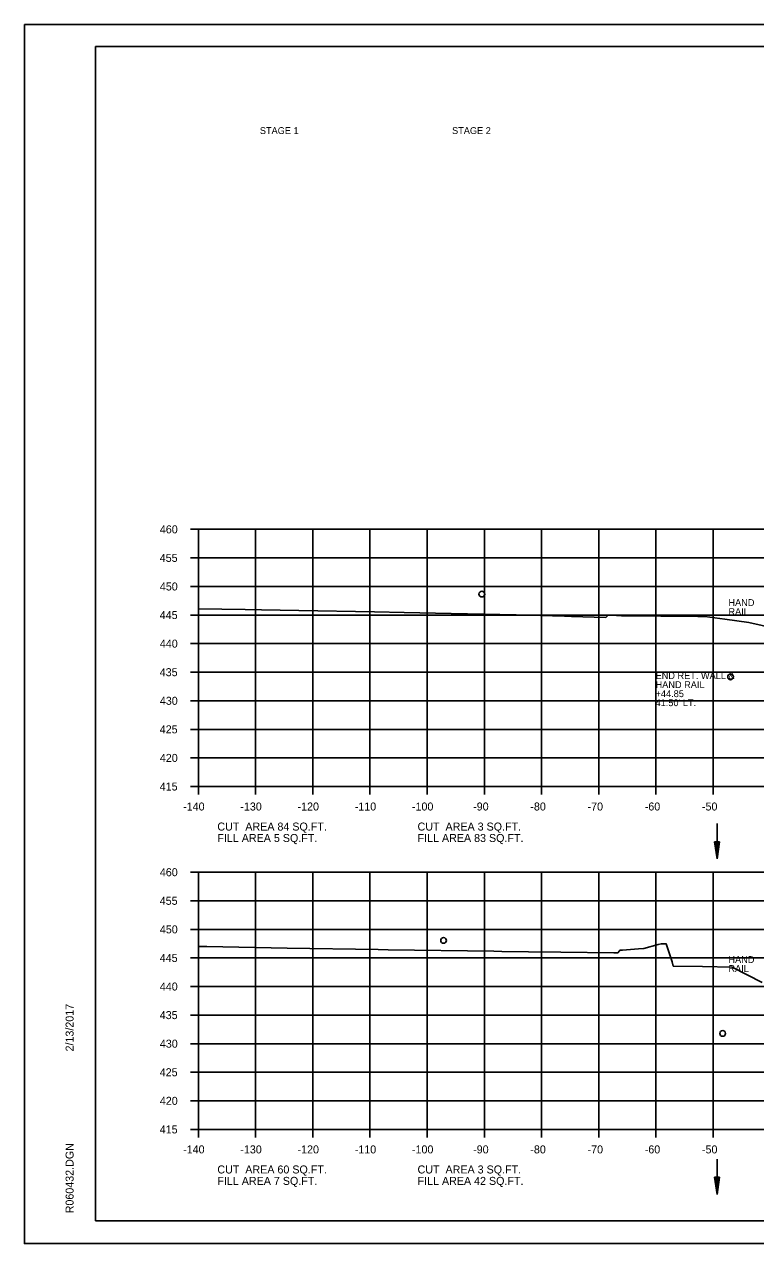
# Model space of a CAD drawing. Extents: x 1538688 to 1540766, y 656250 to 671912.
# Drawn here: x 1538687.8 to 1538815.6, y 664018.1 to 664231.4 of the extents above; entities that cross this region are included whole.
import ezdxf

# ---------------------------------------------------------------- set-up
doc = ezdxf.new("R2010")
doc.units = 0
for name, color, linetype in [('15', 7, 'Continuous'), ('18', 7, 'Continuous'), ('22', 7, 'Continuous'), ('26', 7, 'Continuous'), ('39', 7, 'Continuous'), ('41', 7, 'Continuous'), ('7', 7, 'Continuous'), ('Borings', 7, 'Continuous'), ('Default', 7, 'Continuous'), ('Horizontal Alignment', 7, 'Continuous'), ('RipRap', 7, 'Continuous')]:
    doc.layers.add(name, color=color, linetype=linetype)

msp = doc.modelspace()

# ---------------------------------------------------------------- linework, layer by layer
at = {"layer": '15'}
for p, q in [((1538808.41, 664088.37), (1538808.86, 664085.37)), ((1538808.41, 664088.37), (1538809.31, 664088.37)), ((1538808.48, 664088.37), (1538808.86, 664085.87)), ((1538808.56, 664088.37), (1538808.86, 664086.38)), ((1538808.63, 664088.37), (1538808.86, 664086.88)), ((1538808.71, 664088.37), (1538808.86, 664087.39)), ((1538808.79, 664088.37), (1538808.86, 664087.89)), ((1538809.31, 664088.37), (1538808.86, 664085.37)), ((1538809, 664088.37), (1538808.86, 664087.39)), ((1538809.16, 664088.37), (1538808.86, 664086.38)), ((1538809.23, 664088.37), (1538808.86, 664085.87)), ((1538809.08, 664088.37), (1538808.86, 664086.88)), ((1538808.93, 664088.37), (1538808.86, 664087.89)), ((1538808.41, 664029.68), (1538808.86, 664026.68)), ((1538808.41, 664029.68), (1538809.31, 664029.68)), ((1538808.48, 664029.68), (1538808.86, 664027.18)), ((1538808.56, 664029.68), (1538808.86, 664027.69)), ((1538808.63, 664029.68), (1538808.86, 664028.19)), ((1538808.71, 664029.68), (1538808.86, 664028.7)), ((1538808.79, 664029.68), (1538808.86, 664029.2)), ((1538809.31, 664029.68), (1538808.86, 664026.68)), ((1538809, 664029.68), (1538808.86, 664028.7)), ((1538809.16, 664029.68), (1538808.86, 664027.69)), ((1538809.23, 664029.68), (1538808.86, 664027.18)), ((1538809.08, 664029.68), (1538808.86, 664028.19)), ((1538808.93, 664029.68), (1538808.86, 664029.2))]:
    msp.add_line(p, q, dxfattribs=at)
at = {"layer": '18'}
for points in [[(1538718.18, 664129.13), (1538726.38, 664129.02), (1538729.23, 664128.98), (1538735.75, 664128.87), (1538748.99, 664128.62), (1538754.18, 664128.51), (1538762.37, 664128.3), (1538773.75, 664128.06), (1538782.19, 664127.84), (1538783.39, 664127.82), (1538787.4, 664127.66), (1538787.4, 664127.66), (1538789.39, 664127.6), (1538789.76, 664127.97), (1538789.83, 664128.04), (1538790.3, 664128.02), (1538790.41, 664128.02), (1538792.14, 664127.92), (1538792.58, 664127.9), (1538805.5, 664127.8), (1538806.72, 664127.82), (1538810.23, 664127.35), (1538814.43, 664126.72), (1538821.91, 664125.08)], [(1538718.18, 664070.06), (1538719.68, 664070.04), (1538733.73, 664069.77), (1538749.59, 664069.51), (1538751.38, 664069.48), (1538769.83, 664069.22), (1538771.23, 664069.19), (1538775.9, 664069.11), (1538781.57, 664069.07), (1538790.82, 664068.95), (1538791.53, 664068.95), (1538791.81, 664069.3), (1538791.89, 664069.4), (1538792.24, 664069.4), (1538792.34, 664069.4), (1538795.13, 664069.63), (1538796.04, 664069.71), (1538798.58, 664070.42), (1538799.09, 664070.52), (1538799.83, 664070.52), (1538799.99, 664070.52), (1538800.99, 664067.38), (1538801.2, 664066.64), (1538806.29, 664066.53), (1538811.5, 664066.44), (1538816.74, 664063.73)]]:
    msp.add_lwpolyline(points, dxfattribs=at)
at = {"layer": '22'}
for p, q in [((1538718.18, 664143.05), (1538998.18, 664143.05)), ((1538718.18, 664098.05), (1538718.18, 664143.05)), ((1538728.18, 664098.05), (1538728.18, 664143.05)), ((1538738.18, 664098.05), (1538738.18, 664143.05)), ((1538748.18, 664098.05), (1538748.18, 664143.05)), ((1538758.18, 664098.05), (1538758.18, 664143.05)), ((1538768.18, 664098.05), (1538768.18, 664143.05)), ((1538778.18, 664098.05), (1538778.18, 664143.05)), ((1538788.18, 664098.05), (1538788.18, 664143.05)), ((1538798.18, 664098.05), (1538798.18, 664143.05)), ((1538808.18, 664098.05), (1538808.18, 664143.05)), ((1538718.18, 664138.05), (1538998.18, 664138.05)), ((1538718.18, 664133.05), (1538998.18, 664133.05)), ((1538718.18, 664128.05), (1538998.18, 664128.05)), ((1538718.18, 664123.05), (1538998.18, 664123.05)), ((1538718.18, 664118.05), (1538998.18, 664118.05)), ((1538718.18, 664113.05), (1538998.18, 664113.05)), ((1538718.18, 664108.05), (1538998.18, 664108.05)), ((1538718.18, 664103.05), (1538998.18, 664103.05)), ((1538718.18, 664098.05), (1538998.18, 664098.05)), ((1538718.18, 664083.05), (1538998.18, 664083.05)), ((1538718.18, 664038.05), (1538718.18, 664083.05)), ((1538728.18, 664038.05), (1538728.18, 664083.05)), ((1538738.18, 664038.05), (1538738.18, 664083.05)), ((1538748.18, 664038.05), (1538748.18, 664083.05)), ((1538758.18, 664038.05), (1538758.18, 664083.05)), ((1538768.18, 664038.05), (1538768.18, 664083.05)), ((1538778.18, 664038.05), (1538778.18, 664083.05)), ((1538788.18, 664038.05), (1538788.18, 664083.05)), ((1538798.18, 664038.05), (1538798.18, 664083.05)), ((1538808.18, 664038.05), (1538808.18, 664083.05)), ((1538718.18, 664078.05), (1538998.18, 664078.05)), ((1538718.18, 664073.05), (1538998.18, 664073.05)), ((1538718.18, 664068.05), (1538998.18, 664068.05)), ((1538718.18, 664063.05), (1538998.18, 664063.05)), ((1538718.18, 664058.05), (1538998.18, 664058.05)), ((1538718.18, 664053.05), (1538998.18, 664053.05)), ((1538718.18, 664048.05), (1538998.18, 664048.05)), ((1538718.18, 664043.05), (1538998.18, 664043.05)), ((1538718.18, 664038.05), (1538998.18, 664038.05))]:
    msp.add_line(p, q, dxfattribs=at)
at = {"layer": '26'}
for p, q in [((1538687.78, 664231.4), (1539021.11, 664231.4)), ((1538687.78, 664018.07), (1539021.11, 664018.07))]:
    msp.add_line(p, q, dxfattribs=at)
msp.add_lwpolyline([(1538687.77, 664231.4), (1539021.11, 664231.4), (1539021.11, 664018.07), (1538687.77, 664018.07)], close=True, dxfattribs=at)
for centre in [(1538767.74, 664131.72), (1538811.23, 664117.22), (1538761.05, 664071.11), (1538809.84, 664054.85)]:
    msp.add_circle(centre, 0.5, dxfattribs=at)
at = {"layer": '39'}
for p, q in [((1538808.86, 664091.55), (1538808.86, 664085.37)), ((1538808.86, 664032.86), (1538808.86, 664026.68))]:
    msp.add_line(p, q, dxfattribs=at)
at = {"layer": 'Borings'}
for p, q in [((1538716.78, 664143.05), (1538718.18, 664143.05)), ((1538718.18, 664098.05), (1538718.18, 664143.05)), ((1538716.78, 664138.05), (1538718.18, 664138.05)), ((1538716.78, 664133.05), (1538718.18, 664133.05)), ((1538716.78, 664128.05), (1538718.18, 664128.05)), ((1538716.78, 664123.05), (1538718.18, 664123.05)), ((1538716.78, 664118.05), (1538718.18, 664118.05)), ((1538716.78, 664113.05), (1538718.18, 664113.05)), ((1538716.78, 664108.05), (1538718.18, 664108.05)), ((1538716.78, 664103.05), (1538718.18, 664103.05)), ((1538716.78, 664098.05), (1538718.18, 664098.05)), ((1538718.18, 664098.05), (1538998.18, 664098.05)), ((1538718.18, 664096.65), (1538718.18, 664098.05)), ((1538728.18, 664096.65), (1538728.18, 664098.05)), ((1538738.18, 664096.65), (1538738.18, 664098.05)), ((1538748.18, 664096.65), (1538748.18, 664098.05)), ((1538758.18, 664096.65), (1538758.18, 664098.05)), ((1538768.18, 664096.65), (1538768.18, 664098.05)), ((1538778.18, 664096.65), (1538778.18, 664098.05)), ((1538788.18, 664096.65), (1538788.18, 664098.05)), ((1538798.18, 664096.65), (1538798.18, 664098.05)), ((1538808.18, 664096.65), (1538808.18, 664098.05)), ((1538716.78, 664083.05), (1538718.18, 664083.05)), ((1538718.18, 664038.05), (1538718.18, 664083.05)), ((1538716.78, 664078.05), (1538718.18, 664078.05)), ((1538716.78, 664073.05), (1538718.18, 664073.05)), ((1538716.78, 664068.05), (1538718.18, 664068.05)), ((1538716.78, 664063.05), (1538718.18, 664063.05)), ((1538716.78, 664058.05), (1538718.18, 664058.05)), ((1538716.78, 664053.05), (1538718.18, 664053.05)), ((1538716.78, 664048.05), (1538718.18, 664048.05)), ((1538716.78, 664043.05), (1538718.18, 664043.05)), ((1538716.78, 664038.05), (1538718.18, 664038.05)), ((1538718.18, 664038.05), (1538998.18, 664038.05)), ((1538718.18, 664036.65), (1538718.18, 664038.05)), ((1538728.18, 664036.65), (1538728.18, 664038.05)), ((1538738.18, 664036.65), (1538738.18, 664038.05)), ((1538748.18, 664036.65), (1538748.18, 664038.05)), ((1538758.18, 664036.65), (1538758.18, 664038.05)), ((1538768.18, 664036.65), (1538768.18, 664038.05)), ((1538778.18, 664036.65), (1538778.18, 664038.05)), ((1538788.18, 664036.65), (1538788.18, 664038.05)), ((1538798.18, 664036.65), (1538798.18, 664038.05)), ((1538808.18, 664036.65), (1538808.18, 664038.05))]:
    msp.add_line(p, q, dxfattribs=at)
at = {"layer": 'RipRap'}
for p, q in [((1538700.18, 664227.51), (1539016.36, 664227.51)), ((1538700.18, 664022.05), (1538700.18, 664227.51)), ((1538700.18, 664022.05), (1538700.18, 664022.05)), ((1539016.36, 664022.05), (1538700.18, 664022.05))]:
    msp.add_line(p, q, dxfattribs=at)

# ---------------------------------------------------------------- texts
at = {"layer": '41'}
for s, p in [('HAND', (1538810.85, 664129.63)), ('RAIL', (1538810.85, 664128.05)), ('HAND', (1538810.85, 664067.17)), ('RAIL', (1538810.85, 664065.59))]:
    msp.add_text(s, height=1.2, dxfattribs=at).set_placement(p)
at = {"layer": '7'}
for s, p in [('END RET. WALL &', (1538798.11, 664116.86)), ('HAND RAIL', (1538798.11, 664115.27)), ('+44.85', (1538798.11, 664113.69)), ("41.50' LT.", (1538798.11, 664112.11))]:
    msp.add_text(s, height=1.2, dxfattribs=at).set_placement(p)
at = {"layer": 'Default'}
for s, p in [('STAGE 1', (1538728.93, 664212.22)), ('STAGE 2', (1538762.53, 664212.22))]:
    msp.add_text(s, height=1.2, dxfattribs=at).set_placement(p)
at = {"layer": 'Horizontal Alignment'}
for s, p in [('460', (1538711.45, 664142.35)), ('455', (1538711.43, 664137.35)), ('450', (1538711.45, 664132.35)), ('445', (1538711.43, 664127.35)), ('440', (1538711.45, 664122.35)), ('435', (1538711.43, 664117.35)), ('430', (1538711.45, 664112.35)), ('425', (1538711.43, 664107.35)), ('420', (1538711.45, 664102.35)), ('415', (1538711.43, 664097.35)), ('-140', (1538715.52, 664093.85)), ('-130', (1538725.52, 664093.85)), ('-120', (1538735.52, 664093.85)), ('-110', (1538745.52, 664093.85)), ('-100', (1538755.52, 664093.85)), ('-90', (1538766.22, 664093.85)), ('-80', (1538776.22, 664093.85)), ('-70', (1538786.22, 664093.85)), ('-60', (1538796.22, 664093.85)), ('-50', (1538806.22, 664093.85)), ('CUT  AREA 84 SQ.FT.', (1538721.5, 664090.34)), ('CUT  AREA 3 SQ.FT.', (1538756.5, 664090.34)), ('FILL AREA 5 SQ.FT.', (1538721.5, 664088.34)), ('FILL AREA 83 SQ.FT.', (1538756.5, 664088.34)), ('460', (1538711.45, 664082.35)), ('455', (1538711.43, 664077.35)), ('450', (1538711.45, 664072.35)), ('445', (1538711.43, 664067.35)), ('440', (1538711.45, 664062.35)), ('435', (1538711.43, 664057.35)), ('430', (1538711.45, 664052.35)), ('425', (1538711.43, 664047.35)), ('420', (1538711.45, 664042.35)), ('415', (1538711.43, 664037.35)), ('-140', (1538715.52, 664033.85)), ('-130', (1538725.52, 664033.85)), ('-120', (1538735.52, 664033.85)), ('-110', (1538745.52, 664033.85)), ('-100', (1538755.52, 664033.85)), ('-90', (1538766.22, 664033.85)), ('-80', (1538776.22, 664033.85)), ('-70', (1538786.22, 664033.85)), ('-60', (1538796.22, 664033.85)), ('-50', (1538806.22, 664033.85)), ('CUT  AREA 60 SQ.FT.', (1538721.5, 664030.34)), ('CUT  AREA 3 SQ.FT.', (1538756.5, 664030.34)), ('FILL AREA 7 SQ.FT.', (1538721.5, 664028.34)), ('FILL AREA 42 SQ.FT.', (1538756.5, 664028.34))]:
    msp.add_text(s, height=1.4, dxfattribs=at).set_placement(p)
at = {"layer": 'RipRap'}
for s, p in [('2/13/2017', (1538696.37, 664051.69)), ('R060432.DGN', (1538696.37, 664023.37))]:
    msp.add_text(s, height=1.4, rotation=90, dxfattribs=at).set_placement(p)

doc.saveas('drawing.dxf')
